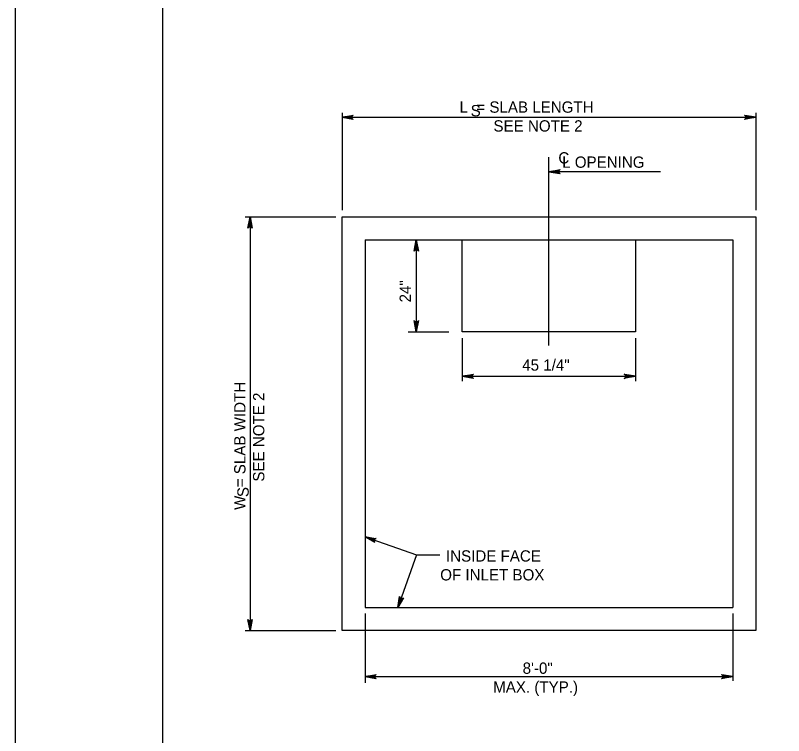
# Model space of a CAD drawing. Extents: x -6420 to 49575, y -4552 to 11624.
# Drawn here: x -6420 to -5752, y 8446 to 9073 of the extents above; entities that cross this region are included whole.
import ezdxf

# ---------------------------------------------------------------- set-up
doc = ezdxf.new("R2010")
doc.units = 0
doc.layers.add('1', color=7, linetype='Continuous')
doc.layers.add('PLT-BNDY', color=7, linetype='Continuous')

msp = doc.modelspace()

# ---------------------------------------------------------------- linework, layer by layer
at = {"layer": '1'}
for p, q in [((-6136.09, 8988.22), (-6136.09, 8903.3)), ((-5776.09, 8988.22), (-5776.09, 8903.3)), ((-6136.09, 8984.23), (-5776.09, 8984.23)), ((-5956.09, 8785.61), (-5956.09, 8949.63)), ((-5859, 8936.94), (-5956.09, 8936.94)), ((-6220.33, 8897.57), (-6141.35, 8897.57)), ((-6216.09, 8897.57), (-6216.09, 8537.57)), ((-6116.09, 8877.57), (-5796.09, 8877.57)), ((-6116.09, 8877.57), (-6116.09, 8557.57)), ((-6071.5, 8877.57), (-6071.5, 8797.57)), ((-6031.5, 8877.57), (-5880.67, 8877.57)), ((-6031.5, 8797.57), (-6031.5, 8877.57)), ((-5880.67, 8877.57), (-5880.67, 8797.57)), ((-5796.09, 8877.57), (-5796.09, 8557.57)), ((-6078.55, 8797.57), (-6043.03, 8797.57)), ((-5880.67, 8797.57), (-6031.5, 8797.57)), ((-6031.5, 8791.98), (-6031.5, 8754.68)), ((-5880.67, 8791.98), (-5880.67, 8754.68)), ((-6031.5, 8758.89), (-5880.67, 8758.89)), ((-6116.09, 8619.31), (-6071.37, 8603.42)), ((-6071.37, 8603.42), (-6087.53, 8557.57)), ((-6071.37, 8603.42), (-6050.93, 8603.42)), ((-6116.09, 8557.57), (-5796.09, 8557.57)), ((-6116.09, 8552.44), (-6116.09, 8492.02)), ((-5796.09, 8552.44), (-5796.09, 8493.96)), ((-6220.33, 8537.57), (-6141.35, 8537.57)), ((-6116.09, 8497.57), (-5796.09, 8497.57))]:
    msp.add_line(p, q, dxfattribs=at)
for points in [[(-3713.67, 7775.47), (-3713.67, 9625.87), (-6292.41, 9625.87), (-6292.41, 7775.47), (-3713.67, 7775.47), (-3713.67, 7861.95), (-4369.84, 7861.95), (-4369.84, 8074.15), (-3713.67, 8074.15), (-3713.67, 8169.17), (-4369.84, 8169.17), (-4369.84, 7775.47), (-4111.31, 7775.47), (-4111.31, 7861.95), (-4111.31, 7775.47), (-3858.68, 7775.47), (-3858.68, 7861.95), (-3858.68, 7821.54), (-3713.67, 7821.54)], [(-6136.09, 8984.23), (-6126.3, 8986.07), (-6126.68, 8985.81), (-6127.06, 8985.55), (-6127.25, 8985.22), (-6127.44, 8984.89), (-6127.5, 8984.56), (-6127.56, 8984.23), (-6127.5, 8983.91), (-6127.44, 8983.58), (-6127.25, 8983.25), (-6127.06, 8982.92), (-6126.68, 8982.66), (-6126.3, 8982.4), (-6136.09, 8984.23), (-6126.68, 8982.66), (-6127.06, 8982.92), (-6136.09, 8984.23), (-6127.25, 8983.25), (-6127.44, 8983.58), (-6136.09, 8984.23), (-6127.5, 8983.91), (-6127.56, 8984.23), (-6136.09, 8984.23), (-6127.5, 8984.56), (-6127.44, 8984.89), (-6136.09, 8984.23), (-6127.25, 8985.22), (-6127.06, 8985.55), (-6136.09, 8984.23), (-6126.68, 8985.81)], [(-5776.09, 8984.23), (-5785.87, 8982.4), (-5785.5, 8982.66), (-5785.12, 8982.92), (-5784.92, 8983.25), (-5784.73, 8983.58), (-5784.67, 8983.91), (-5784.62, 8984.23), (-5784.67, 8984.56), (-5784.73, 8984.89), (-5784.92, 8985.22), (-5785.12, 8985.55), (-5785.5, 8985.81), (-5785.87, 8986.07), (-5776.09, 8984.23), (-5785.5, 8985.81), (-5785.12, 8985.55), (-5776.09, 8984.23), (-5784.92, 8985.22), (-5784.73, 8984.89), (-5776.09, 8984.23), (-5784.67, 8984.56), (-5784.62, 8984.23), (-5776.09, 8984.23), (-5784.67, 8983.91), (-5784.73, 8983.58), (-5776.09, 8984.23), (-5784.92, 8983.25), (-5785.12, 8982.92), (-5776.09, 8984.23), (-5785.5, 8982.66)], [(-5956.09, 8936.94), (-5946.3, 8938.78), (-5946.68, 8938.51), (-5947.06, 8938.25), (-5947.25, 8937.93), (-5947.44, 8937.6), (-5947.5, 8937.27), (-5947.56, 8936.94), (-5947.5, 8936.61), (-5947.44, 8936.29), (-5947.25, 8935.96), (-5947.06, 8935.63), (-5946.68, 8935.37), (-5946.3, 8935.11), (-5956.09, 8936.94), (-5946.68, 8935.37), (-5947.06, 8935.63), (-5956.09, 8936.94), (-5947.25, 8935.96), (-5947.44, 8936.29), (-5956.09, 8936.94), (-5947.5, 8936.61), (-5947.56, 8936.94), (-5956.09, 8936.94), (-5947.5, 8937.27), (-5947.44, 8937.6), (-5956.09, 8936.94), (-5947.25, 8937.93), (-5947.06, 8938.25), (-5956.09, 8936.94), (-5946.68, 8938.51)], [(-6216.09, 8897.57), (-6214.25, 8887.78), (-6214.51, 8888.16), (-6214.78, 8888.53), (-6215.1, 8888.73), (-6215.43, 8888.92), (-6215.76, 8888.98), (-6216.09, 8889.04), (-6216.42, 8888.98), (-6216.74, 8888.92), (-6217.07, 8888.73), (-6217.4, 8888.53), (-6217.66, 8888.16), (-6217.92, 8887.78), (-6216.09, 8897.57), (-6217.66, 8888.16), (-6217.4, 8888.53), (-6216.09, 8897.57), (-6217.07, 8888.73), (-6216.74, 8888.92), (-6216.09, 8897.57), (-6216.42, 8888.98), (-6216.09, 8889.04), (-6216.09, 8897.57), (-6215.76, 8888.98), (-6215.43, 8888.92), (-6216.09, 8897.57), (-6215.1, 8888.73), (-6214.78, 8888.53), (-6216.09, 8897.57), (-6214.51, 8888.16)], [(-6071.5, 8877.57), (-6069.67, 8867.78), (-6069.93, 8868.16), (-6070.19, 8868.53), (-6070.52, 8868.73), (-6070.85, 8868.92), (-6071.18, 8868.98), (-6071.5, 8869.04), (-6071.83, 8868.98), (-6072.16, 8868.92), (-6072.49, 8868.73), (-6072.82, 8868.53), (-6073.08, 8868.16), (-6073.34, 8867.78), (-6071.5, 8877.57), (-6073.08, 8868.16), (-6072.82, 8868.53), (-6071.5, 8877.57), (-6072.49, 8868.73), (-6072.16, 8868.92), (-6071.5, 8877.57), (-6071.83, 8868.98), (-6071.5, 8869.04), (-6071.5, 8877.57), (-6071.18, 8868.98), (-6070.85, 8868.92), (-6071.5, 8877.57), (-6070.52, 8868.73), (-6070.19, 8868.53), (-6071.5, 8877.57), (-6069.93, 8868.16)], [(-6071.5, 8797.57), (-6073.34, 8807.35), (-6073.08, 8806.97), (-6072.82, 8806.6), (-6072.49, 8806.4), (-6072.16, 8806.21), (-6071.83, 8806.15), (-6071.5, 8806.1), (-6071.18, 8806.15), (-6070.85, 8806.21), (-6070.52, 8806.4), (-6070.19, 8806.6), (-6069.93, 8806.97), (-6069.67, 8807.35), (-6071.5, 8797.57), (-6069.93, 8806.97), (-6070.19, 8806.6), (-6071.5, 8797.57), (-6070.52, 8806.4), (-6070.85, 8806.21), (-6071.5, 8797.57), (-6071.18, 8806.15), (-6071.5, 8806.1), (-6071.5, 8797.57), (-6071.83, 8806.15), (-6072.16, 8806.21), (-6071.5, 8797.57), (-6072.49, 8806.4), (-6072.82, 8806.6), (-6071.5, 8797.57), (-6073.08, 8806.97)], [(-6031.5, 8758.89), (-6021.72, 8760.72), (-6022.1, 8760.46), (-6022.47, 8760.2), (-6022.67, 8759.87), (-6022.86, 8759.55), (-6022.92, 8759.22), (-6022.97, 8758.89), (-6022.92, 8758.56), (-6022.86, 8758.23), (-6022.67, 8757.9), (-6022.47, 8757.58), (-6022.1, 8757.32), (-6021.72, 8757.05), (-6031.5, 8758.89), (-6022.1, 8757.32), (-6022.47, 8757.58), (-6031.5, 8758.89), (-6022.67, 8757.9), (-6022.86, 8758.23), (-6031.5, 8758.89), (-6022.92, 8758.56), (-6022.97, 8758.89), (-6031.5, 8758.89), (-6022.92, 8759.22), (-6022.86, 8759.55), (-6031.5, 8758.89), (-6022.67, 8759.87), (-6022.47, 8760.2), (-6031.5, 8758.89), (-6022.1, 8760.46)], [(-5880.67, 8758.89), (-5890.46, 8757.05), (-5890.08, 8757.32), (-5889.7, 8757.58), (-5889.51, 8757.9), (-5889.31, 8758.23), (-5889.26, 8758.56), (-5889.2, 8758.89), (-5889.26, 8759.22), (-5889.31, 8759.55), (-5889.51, 8759.87), (-5889.7, 8760.2), (-5890.08, 8760.46), (-5890.46, 8760.72), (-5880.67, 8758.89), (-5890.08, 8760.46), (-5889.7, 8760.2), (-5880.67, 8758.89), (-5889.51, 8759.87), (-5889.31, 8759.55), (-5880.67, 8758.89), (-5889.26, 8759.22), (-5889.2, 8758.89), (-5880.67, 8758.89), (-5889.26, 8758.56), (-5889.31, 8758.23), (-5880.67, 8758.89), (-5889.51, 8757.9), (-5889.7, 8757.58), (-5880.67, 8758.89), (-5890.08, 8757.32)], [(-6116.09, 8619.31), (-6106.25, 8617.76), (-6106.7, 8617.64), (-6107.14, 8617.52), (-6107.43, 8617.28), (-6107.72, 8617.03), (-6107.89, 8616.74), (-6108.05, 8616.45), (-6108.11, 8616.13), (-6108.16, 8615.8), (-6108.09, 8615.42), (-6108.02, 8615.05), (-6107.75, 8614.68), (-6107.48, 8614.31), (-6116.09, 8619.31), (-6107.75, 8614.68), (-6108.02, 8615.05), (-6116.09, 8619.31), (-6108.09, 8615.42), (-6108.16, 8615.8), (-6116.09, 8619.31), (-6108.11, 8616.13), (-6108.05, 8616.45), (-6116.09, 8619.31), (-6107.89, 8616.74), (-6107.72, 8617.03), (-6116.09, 8619.31), (-6107.43, 8617.28), (-6107.14, 8617.52), (-6116.09, 8619.31), (-6106.7, 8617.64)], [(-6087.53, 8557.57), (-6086.01, 8567.41), (-6085.89, 8566.96), (-6085.77, 8566.52), (-6085.52, 8566.23), (-6085.28, 8565.94), (-6084.99, 8565.77), (-6084.7, 8565.61), (-6084.37, 8565.56), (-6084.04, 8565.5), (-6083.67, 8565.57), (-6083.29, 8565.65), (-6082.92, 8565.92), (-6082.55, 8566.19), (-6087.53, 8557.57), (-6082.92, 8565.92), (-6083.29, 8565.65), (-6087.53, 8557.57), (-6083.67, 8565.57), (-6084.04, 8565.5), (-6087.53, 8557.57), (-6084.37, 8565.56), (-6084.7, 8565.61), (-6087.53, 8557.57), (-6084.99, 8565.77), (-6085.28, 8565.94), (-6087.53, 8557.57), (-6085.52, 8566.23), (-6085.77, 8566.52), (-6087.53, 8557.57), (-6085.89, 8566.96)], [(-6216.09, 8537.57), (-6217.92, 8547.35), (-6217.66, 8546.97), (-6217.4, 8546.6), (-6217.07, 8546.4), (-6216.74, 8546.21), (-6216.42, 8546.15), (-6216.09, 8546.1), (-6215.76, 8546.15), (-6215.43, 8546.21), (-6215.1, 8546.4), (-6214.78, 8546.6), (-6214.51, 8546.97), (-6214.25, 8547.35), (-6216.09, 8537.57), (-6214.51, 8546.97), (-6214.78, 8546.6), (-6216.09, 8537.57), (-6215.1, 8546.4), (-6215.43, 8546.21), (-6216.09, 8537.57), (-6215.76, 8546.15), (-6216.09, 8546.1), (-6216.09, 8537.57), (-6216.42, 8546.15), (-6216.74, 8546.21), (-6216.09, 8537.57), (-6217.07, 8546.4), (-6217.4, 8546.6), (-6216.09, 8537.57), (-6217.66, 8546.97)], [(-6116.09, 8497.57), (-6106.3, 8499.4), (-6106.68, 8499.14), (-6107.06, 8498.88), (-6107.25, 8498.55), (-6107.44, 8498.22), (-6107.5, 8497.89), (-6107.56, 8497.57), (-6107.5, 8497.24), (-6107.44, 8496.91), (-6107.25, 8496.58), (-6107.06, 8496.25), (-6106.68, 8495.99), (-6106.3, 8495.73), (-6116.09, 8497.57), (-6106.68, 8495.99), (-6107.06, 8496.25), (-6116.09, 8497.57), (-6107.25, 8496.58), (-6107.44, 8496.91), (-6116.09, 8497.57), (-6107.5, 8497.24), (-6107.56, 8497.57), (-6116.09, 8497.57), (-6107.5, 8497.89), (-6107.44, 8498.22), (-6116.09, 8497.57), (-6107.25, 8498.55), (-6107.06, 8498.88), (-6116.09, 8497.57), (-6106.68, 8499.14)], [(-5796.09, 8497.57), (-5805.87, 8495.73), (-5805.5, 8495.99), (-5805.12, 8496.25), (-5804.92, 8496.58), (-5804.73, 8496.91), (-5804.67, 8497.24), (-5804.62, 8497.57), (-5804.67, 8497.89), (-5804.73, 8498.22), (-5804.92, 8498.55), (-5805.12, 8498.88), (-5805.5, 8499.14), (-5805.87, 8499.4), (-5796.09, 8497.57), (-5805.5, 8499.14), (-5805.12, 8498.88), (-5796.09, 8497.57), (-5804.92, 8498.55), (-5804.73, 8498.22), (-5796.09, 8497.57), (-5804.67, 8497.89), (-5804.62, 8497.57), (-5796.09, 8497.57), (-5804.67, 8497.24), (-5804.73, 8496.91), (-5796.09, 8497.57), (-5804.92, 8496.58), (-5805.12, 8496.25), (-5796.09, 8497.57), (-5805.5, 8495.99)]]:
    msp.add_lwpolyline(points, dxfattribs=at)
msp.add_lwpolyline([(-6136.09, 8897.57), (-5776.09, 8897.57), (-5776.09, 8537.57), (-6136.09, 8537.57)], close=True, dxfattribs=at)
at = {"layer": 'PLT-BNDY'}
msp.add_lwpolyline([(-6420.37, 9675.08), (-3661.18, 9675.08), (-3661.18, 7726.26), (-6420.37, 7726.26)], close=True, dxfattribs=at)

# ---------------------------------------------------------------- texts
at = {"layer": '1'}
for s, height, p in [('L  = SLAB LENGTH', 9.8425, (-6033.82, 8988.23)), ('S', 9.84, (-6024.16, 8985.07)), ('SEE NOTE 2', 9.843, (-6004.3, 8971.83)), ('C', 9.84, (-5947.83, 8944.04)), ('L OPENING', 9.843, (-5944.49, 8940.32)), ('45 1/4"', 9.843, (-5979.27, 8763.78)), ('INSIDE FACE', 9.8425, (-6045.65, 8597.63)), ('OF INLET BOX', 9.8425, (-6050.64, 8581.23)), ('8\'-0"', 9.843, (-5978.91, 8499.99)), ('MAX. (TYP.)', 9.8425, (-6004.56, 8483.58))]:
    msp.add_text(s, height=height, dxfattribs=at).set_placement(p)
for s, height, p in [('24"', 9.843, (-6076.15, 8823.16)), ('W  = SLAB WIDTH', 9.8425, (-6220.09, 8642.6)), ('SEE NOTE 2', 9.843, (-6203.68, 8667.2)), ('S', 9.84, (-6217.3, 8653.76))]:
    msp.add_text(s, height=height, rotation=90, dxfattribs=at).set_placement(p)

doc.saveas('drawing.dxf')
